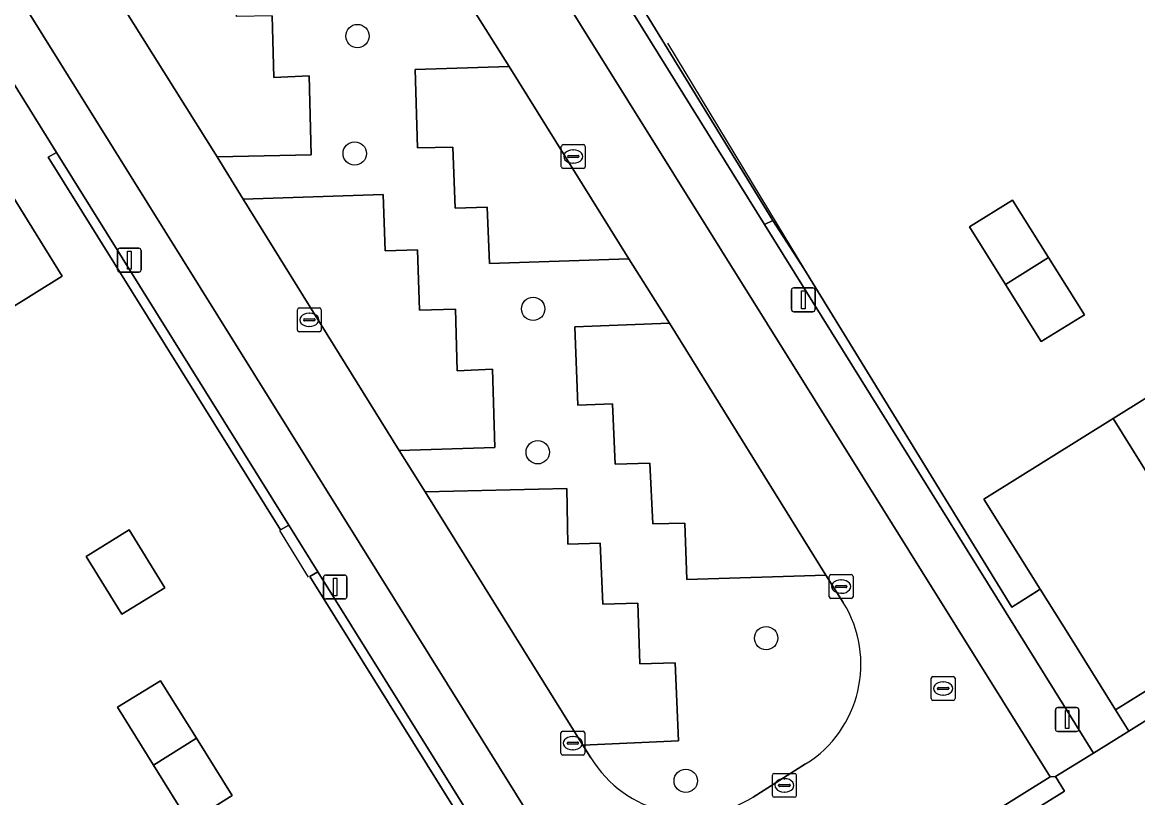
# Model space of a CAD drawing. Extents: x 159279 to 160377, y 384531 to 385888.
# Drawn here: x 159471.52 to 159518.28, y 385429.79 to 385462.29 of the extents above; entities that cross this region are included whole.
import ezdxf

# ---------------------------------------------------------------- set-up
doc = ezdxf.new("R2010")
doc.units = 0
for name, color, linetype in [('IMGEO_Boom', 7, 'Continuous'), ('IMGEO_Erf', 7, 'Continuous'), ('IMGEO_Groenvoorziening', 7, 'Continuous'), ('IMGEO_Hek', 7, 'Continuous'), ('IMGEO_Kolk', 7, 'Continuous'), ('IMGEO_Lichtmast', 7, 'Continuous'), ('IMGEO_Pand', 7, 'Continuous'), ('IMGEO_Parkeervlak_open', 7, 'Continuous'), ('IMGEO_Rijbaan_lokaal_open', 7, 'Continuous'), ('IMGEO_Rioolput', 7, 'Continuous'), ('IMGEO_Voetgangersgebied_open', 7, 'Continuous'), ('IMGEO_Voetpad_open', 7, 'Continuous')]:
    doc.layers.add(name, color=color, linetype=linetype)

msp = doc.modelspace()

# ---------------------------------------------------------------- linework, layer by layer
at = {"layer": 'IMGEO_Boom'}
for centre in [(159485.573, 385461.714), (159485.457, 385456.792), (159492.937, 385450.28), (159493.131, 385444.272), (159502.705, 385436.482), (159499.334, 385430.502)]:
    msp.add_circle(centre, 0.489, dxfattribs=at)
at = {"layer": 'IMGEO_Erf'}
for points in [[(159522.68, 385481.125), (159518.033, 385478.228), (159513.386, 385475.331), (159508.739, 385472.434), (159504.092, 385469.537), (159499.445, 385466.64), (159497.464, 385469.836), (159494.434, 385467.936), (159502.981, 385453.986), (159504.281, 385451.976), (159513.012, 385437.783), (159514.193, 385438.536), (159511.833, 385442.303), (159517.256, 385445.685), (159522.68, 385449.068)], [(159495.539, 385419.868), (159483.57, 385439.063), (159483.915, 385439.265), (159482.696, 385441.219), (159482.353, 385441.014), (159472.612, 385456.634), (159472.956, 385456.839), (159469.269, 385462.751), (159467.037, 385461.38), (159467.629, 385460.452), (159467.679, 385460.483), (159469.982, 385456.822), (159473.188, 385451.652), (159468.543, 385448.759), (159463.899, 385445.865), (159459.254, 385442.972), (159454.61, 385440.079), (159449.965, 385437.186), (159445.321, 385434.292)], [(159520.673, 385435.541), (159517.348, 385433.478), (159517.909, 385432.576), (159554.727, 385455.568)]]:
    msp.add_lwpolyline(points, dxfattribs=at)
for points in [[(159516.05, 385450.026), (159514.238, 385448.914), (159512.742, 385451.302), (159511.227, 385453.722), (159513.031, 385454.836), (159514.541, 385452.431)], [(159474.199, 385439.904), (159475.996, 385441.024), (159477.501, 385438.593), (159475.697, 385437.48)], [(159477.019, 385431.164), (159475.51, 385433.586), (159477.319, 385434.692), (159478.819, 385432.287), (159480.32, 385429.882), (159478.521, 385428.753)]]:
    msp.add_lwpolyline(points, close=True, dxfattribs=at)
at = {"layer": 'IMGEO_Groenvoorziening'}
for points in [[(159494.434, 385467.936), (159493.824, 385468.932), (159493.395, 385468.673), (159502.638, 385453.818), (159502.981, 385453.986)], [(159472.956, 385456.839), (159472.612, 385456.634), (159482.353, 385441.014), (159482.696, 385441.219)], [(159515.42, 385436.578), (159514.193, 385438.536), (159513.012, 385437.783), (159504.281, 385451.976), (159502.981, 385453.986), (159502.638, 385453.818), (159516.428, 385431.657), (159517.909, 385432.576), (159517.348, 385433.478)], [(159483.915, 385439.265), (159483.57, 385439.063), (159495.539, 385419.868), (159495.878, 385420.08)], [(159514.838, 385430.685), (159514.611, 385430.669), (159498.163, 385420.418), (159498.033, 385420.233), (159498.164, 385420.032), (159498.421, 385419.623), (159515.214, 385430.074)]]:
    msp.add_lwpolyline(points, close=True, dxfattribs=at)
for points in [[(159491.93, 385460.435), (159490.22, 385463.165)], [(159481.998, 385462.56), (159482.067, 385459.978), (159483.552, 385460.041), (159483.636, 385456.735), (159479.691, 385456.656), (159480.781, 385454.871), (159486.65, 385455.074), (159486.736, 385452.715), (159488.092, 385452.76), (159488.176, 385450.22), (159489.677, 385450.261), (159489.748, 385447.681), (159491.23, 385447.747), (159491.337, 385444.471), (159487.326, 385444.349), (159488.415, 385442.615), (159494.354, 385442.756), (159494.395, 385440.415), (159495.755, 385440.458), (159495.864, 385437.904), (159497.328, 385437.941), (159497.415, 385435.408), (159498.89, 385435.443), (159499.032, 385432.179), (159495.028, 385431.996), (159495.36, 385431.466)], [(159505.941, 385437.976), (159505.216, 385439.117), (159499.375, 385438.945), (159499.293, 385441.306), (159497.95, 385441.267), (159497.836, 385443.808), (159496.372, 385443.773), (159496.27, 385446.302), (159494.806, 385446.251), (159494.691, 385449.521), (159498.649, 385449.678), (159496.95, 385452.379), (159491.111, 385452.177), (159491.009, 385454.548), (159489.669, 385454.506), (159489.57, 385457.063), (159488.096, 385457.027), (159487.994, 385460.316), (159491.93, 385460.435)], [(159502.164, 385429.818), (159504.362, 385431.207)]]:
    msp.add_lwpolyline(points, dxfattribs=at)
for centre, radius, start, end in [((159501.757, 385435.383), 4.922, 301.9535, 31.7854), ((159499.586, 385434.044), 4.95, 211.3872, 301.382)]:
    msp.add_arc(centre, radius, start, end, dxfattribs=at)
at = {"layer": 'IMGEO_Hek'}
for points in [[(159498.577, 385461.411), (159503.167, 385453.815), (159504.281, 385451.976)], [(159504.281, 385451.976), (159513.012, 385437.783), (159514.065, 385438.454)], [(159483.519, 385439.033), (159482.324, 385440.997)]]:
    msp.add_lwpolyline(points, dxfattribs=at)
at = {"layer": 'IMGEO_Kolk'}
for p, q in [((159494.12, 385456.239), (159494.12, 385457.091)), ((159494.195, 385457.165), (159495.047, 385457.165)), ((159495.121, 385457.091), (159495.121, 385456.239)), ((159494.379, 385456.659), (159494.379, 385456.671)), ((159494.817, 385456.622), (159494.419, 385456.622)), ((159494.422, 385456.708), (159494.82, 385456.708)), ((159494.608, 385456.945), (159494.633, 385456.945)), ((159494.863, 385456.671), (159494.863, 385456.659)), ((159495.047, 385456.165), (159494.195, 385456.165)), ((159494.631, 385456.385), (159494.606, 385456.385)), ((159483.055, 385449.394), (159483.055, 385450.246)), ((159483.13, 385450.32), (159483.982, 385450.32)), ((159483.543, 385450.1), (159483.568, 385450.1)), ((159484.056, 385450.246), (159484.056, 385449.394)), ((159483.314, 385449.814), (159483.314, 385449.826)), ((159483.752, 385449.777), (159483.354, 385449.777)), ((159483.357, 385449.863), (159483.755, 385449.863)), ((159483.566, 385449.54), (159483.541, 385449.54)), ((159483.798, 385449.826), (159483.798, 385449.814)), ((159483.982, 385449.32), (159483.13, 385449.32)), ((159505.35, 385438.217), (159505.35, 385439.069)), ((159505.425, 385439.143), (159506.277, 385439.143)), ((159505.838, 385438.923), (159505.863, 385438.923)), ((159506.351, 385439.069), (159506.351, 385438.217)), ((159505.609, 385438.637), (159505.609, 385438.649)), ((159506.047, 385438.6), (159505.649, 385438.6)), ((159505.652, 385438.686), (159506.05, 385438.686)), ((159505.861, 385438.363), (159505.836, 385438.363)), ((159506.093, 385438.649), (159506.093, 385438.637)), ((159506.277, 385438.143), (159505.425, 385438.143)), ((159494.103, 385431.654), (159494.103, 385432.506)), ((159494.178, 385432.58), (159495.03, 385432.58)), ((159494.591, 385432.36), (159494.616, 385432.36)), ((159495.104, 385432.506), (159495.104, 385431.654)), ((159494.362, 385432.074), (159494.362, 385432.086)), ((159494.8, 385432.037), (159494.402, 385432.037)), ((159494.405, 385432.123), (159494.803, 385432.123)), ((159494.614, 385431.8), (159494.589, 385431.8)), ((159494.846, 385432.086), (159494.846, 385432.074)), ((159495.03, 385431.58), (159494.178, 385431.58)), ((159503.046, 385430.811), (159503.898, 385430.811)), ((159502.971, 385429.885), (159502.971, 385430.737)), ((159503.273, 385430.354), (159503.671, 385430.354)), ((159503.459, 385430.591), (159503.484, 385430.591)), ((159503.972, 385430.737), (159503.972, 385429.885)), ((159503.23, 385430.305), (159503.23, 385430.317)), ((159503.668, 385430.268), (159503.27, 385430.268)), ((159503.482, 385430.031), (159503.457, 385430.031)), ((159503.714, 385430.317), (159503.714, 385430.305)), ((159503.898, 385429.811), (159503.046, 385429.811))]:
    msp.add_line(p, q, dxfattribs=at)
for points in [[(159494.12, 385456.239), (159494.12, 385457.091)], [(159494.195, 385457.165), (159495.047, 385457.165)], [(159495.121, 385457.091), (159495.121, 385456.239)], [(159495.047, 385456.165), (159494.195, 385456.165)], [(159483.055, 385449.394), (159483.055, 385450.246)], [(159483.13, 385450.32), (159483.982, 385450.32)], [(159484.056, 385450.246), (159484.056, 385449.394)], [(159483.982, 385449.32), (159483.13, 385449.32)], [(159505.35, 385438.217), (159505.35, 385439.069)], [(159505.425, 385439.143), (159506.277, 385439.143)], [(159506.351, 385439.069), (159506.351, 385438.217)], [(159506.277, 385438.143), (159505.425, 385438.143)], [(159494.103, 385431.654), (159494.103, 385432.506)], [(159494.178, 385432.58), (159495.03, 385432.58)], [(159495.104, 385432.506), (159495.104, 385431.654)], [(159495.03, 385431.58), (159494.178, 385431.58)], [(159503.046, 385430.811), (159503.898, 385430.811)], [(159502.971, 385429.885), (159502.971, 385430.737)], [(159503.972, 385430.737), (159503.972, 385429.885)], [(159503.898, 385429.811), (159503.046, 385429.811)]]:
    msp.add_lwpolyline(points, dxfattribs=at)
for centre, radius, start, end in [((159494.197, 385457.089), 0.0765, 91.552, 178.448), ((159494.197, 385457.089), 0.0765, 91.552, 178.448), ((159495.045, 385457.089), 0.0765, 1.552, 88.448), ((159495.045, 385457.089), 0.0765, 1.552, 88.448), ((159494.419, 385456.668), 0.0403, 85.8775, 175.7526), ((159494.416, 385456.658), 0.0366, 178.938, 274.7102), ((159494.82, 385456.665), 0.043, 264.8664, 352.4533), ((159494.824, 385456.67), 0.0386, 1.7309, 96.639), ((159494.197, 385456.241), 0.0765, 181.552, 268.448), ((159494.197, 385456.241), 0.0765, 181.552, 268.448), ((159495.045, 385456.241), 0.0765, 271.552, 358.448), ((159495.045, 385456.241), 0.0765, 271.552, 358.448), ((159483.132, 385450.244), 0.0765, 91.552, 178.448), ((159483.132, 385450.244), 0.0765, 91.552, 178.448), ((159483.98, 385450.244), 0.0765, 1.552, 88.448), ((159483.98, 385450.244), 0.0765, 1.552, 88.448), ((159483.354, 385449.823), 0.0403, 85.8775, 175.7526), ((159483.351, 385449.813), 0.0366, 178.938, 274.7102), ((159483.755, 385449.82), 0.043, 264.8664, 352.4533), ((159483.759, 385449.825), 0.0386, 1.7309, 96.639), ((159483.132, 385449.396), 0.0765, 181.552, 268.448), ((159483.132, 385449.396), 0.0765, 181.552, 268.448), ((159483.98, 385449.396), 0.0765, 271.552, 358.448), ((159483.98, 385449.396), 0.0765, 271.552, 358.448), ((159505.427, 385439.067), 0.0765, 91.552, 178.448), ((159505.427, 385439.067), 0.0765, 91.552, 178.448), ((159506.275, 385439.067), 0.0765, 1.552, 88.448), ((159506.275, 385439.067), 0.0765, 1.552, 88.448), ((159505.649, 385438.646), 0.0403, 85.8775, 175.7526), ((159505.646, 385438.636), 0.0366, 178.938, 274.7102), ((159506.05, 385438.643), 0.043, 264.8664, 352.4533), ((159506.054, 385438.648), 0.0386, 1.7309, 96.639), ((159505.427, 385438.219), 0.0765, 181.552, 268.448), ((159505.427, 385438.219), 0.0765, 181.552, 268.448), ((159506.275, 385438.219), 0.0765, 271.552, 358.448), ((159506.275, 385438.219), 0.0765, 271.552, 358.448), ((159494.18, 385432.504), 0.0765, 91.552, 178.448), ((159494.18, 385432.504), 0.0765, 91.552, 178.448), ((159495.028, 385432.504), 0.0765, 1.552, 88.448), ((159495.028, 385432.504), 0.0765, 1.552, 88.448), ((159494.402, 385432.083), 0.0403, 85.8775, 175.7526), ((159494.399, 385432.073), 0.0366, 178.938, 274.7102), ((159494.803, 385432.08), 0.043, 264.8664, 352.4533), ((159494.807, 385432.085), 0.0386, 1.7309, 96.639), ((159494.18, 385431.656), 0.0765, 181.552, 268.448), ((159494.18, 385431.656), 0.0765, 181.552, 268.448), ((159495.028, 385431.656), 0.0765, 271.552, 358.448), ((159495.028, 385431.656), 0.0765, 271.552, 358.448), ((159503.048, 385430.735), 0.0765, 91.552, 178.448), ((159503.048, 385430.735), 0.0765, 91.552, 178.448), ((159503.896, 385430.735), 0.0765, 1.552, 88.448), ((159503.896, 385430.735), 0.0765, 1.552, 88.448), ((159503.27, 385430.314), 0.0403, 85.8775, 175.7526), ((159503.675, 385430.316), 0.0386, 1.7309, 96.639), ((159503.048, 385429.887), 0.0765, 181.552, 268.448), ((159503.048, 385429.887), 0.0765, 181.552, 268.448), ((159503.267, 385430.304), 0.0366, 178.938, 274.7102), ((159503.671, 385430.311), 0.043, 264.8664, 352.4533), ((159503.896, 385429.887), 0.0765, 271.552, 358.448), ((159503.896, 385429.887), 0.0765, 271.552, 358.448)]:
    msp.add_arc(centre, radius, start, end, dxfattribs=at)
for centre, major_axis, ratio, start_param, end_param in [((159494.607, 385456.665), (-0.387, 0.002), 0.722429, 4.712389, 7.853982), ((159494.632, 385456.665), (-0.39, 0.002), 0.717154, 1.570796, 4.712389), ((159483.542, 385449.82), (-0.387, 0.002), 0.722429, 4.712389, 7.853982), ((159483.567, 385449.82), (-0.39, 0.002), 0.717154, 1.570796, 4.712389), ((159505.837, 385438.643), (-0.387, 0.002), 0.722429, 4.712389, 7.853982), ((159505.862, 385438.643), (-0.39, 0.002), 0.717154, 1.570796, 4.712389), ((159494.59, 385432.08), (-0.387, 0.002), 0.722429, 4.712389, 7.853982), ((159494.615, 385432.08), (-0.39, 0.002), 0.717154, 1.570796, 4.712389), ((159503.458, 385430.311), (-0.387, 0.002), 0.722429, 4.712389, 7.853982), ((159503.483, 385430.311), (-0.39, 0.002), 0.717154, 1.570796, 4.712389)]:
    msp.add_ellipse(centre, major_axis=major_axis, ratio=ratio, start_param=start_param, end_param=end_param, dxfattribs=at)
at = {"layer": 'IMGEO_Lichtmast'}
for p, q in [((159475.614, 385452.821), (159476.404, 385452.821)), ((159476.404, 385452.821), (159475.614, 385452.821)), ((159475.514, 385451.921), (159475.514, 385452.721)), ((159475.514, 385452.721), (159475.514, 385451.921)), ((159476.504, 385452.721), (159476.504, 385451.921)), ((159476.504, 385451.921), (159476.504, 385452.721)), ((159476.404, 385451.821), (159475.614, 385451.821)), ((159475.614, 385451.821), (159476.404, 385451.821)), ((159503.768, 385450.261), (159503.768, 385451.061)), ((159503.768, 385451.061), (159503.768, 385450.261)), ((159503.868, 385451.161), (159504.658, 385451.161)), ((159504.658, 385451.161), (159503.868, 385451.161)), ((159504.758, 385451.061), (159504.758, 385450.261)), ((159504.758, 385450.261), (159504.758, 385451.061)), ((159504.658, 385450.161), (159503.868, 385450.161)), ((159503.868, 385450.161), (159504.658, 385450.161)), ((159484.144, 385438.224), (159484.144, 385439.024)), ((159484.144, 385439.024), (159484.144, 385438.224)), ((159484.244, 385439.124), (159485.034, 385439.124)), ((159485.034, 385439.124), (159484.244, 385439.124)), ((159485.134, 385439.024), (159485.134, 385438.224)), ((159485.134, 385438.224), (159485.134, 385439.024)), ((159485.034, 385438.124), (159484.244, 385438.124)), ((159484.244, 385438.124), (159485.034, 385438.124)), ((159514.831, 385432.67), (159514.831, 385433.47)), ((159514.831, 385433.47), (159514.831, 385432.67)), ((159514.931, 385433.57), (159515.721, 385433.57)), ((159515.721, 385433.57), (159514.931, 385433.57)), ((159515.821, 385433.47), (159515.821, 385432.67)), ((159515.821, 385432.67), (159515.821, 385433.47)), ((159515.721, 385432.57), (159514.931, 385432.57)), ((159514.931, 385432.57), (159515.721, 385432.57))]:
    msp.add_line(p, q, dxfattribs=at)
for points in [[(159475.934, 385452.696), (159476.084, 385452.696), (159476.084, 385451.946), (159475.934, 385451.946), (159475.934, 385452.696)], [(159504.188, 385451.036), (159504.338, 385451.036), (159504.338, 385450.286), (159504.188, 385450.286), (159504.188, 385451.036)], [(159484.564, 385438.999), (159484.714, 385438.999), (159484.714, 385438.249), (159484.564, 385438.249), (159484.564, 385438.999)], [(159515.251, 385433.445), (159515.401, 385433.445), (159515.401, 385432.695), (159515.251, 385432.695), (159515.251, 385433.445)]]:
    msp.add_lwpolyline(points, dxfattribs=at)
for centre, start, end in [((159475.614, 385452.721), 90, 180), ((159475.614, 385452.721), 90, 180), ((159476.404, 385452.721), 0, 90), ((159476.404, 385452.721), 360, 90), ((159475.614, 385451.921), 180, 270), ((159475.614, 385451.921), 180, 270), ((159476.404, 385451.921), 270, 0), ((159476.404, 385451.921), 270, 0), ((159503.868, 385451.061), 90, 180), ((159503.868, 385451.061), 90, 180), ((159504.658, 385451.061), 0, 90), ((159504.658, 385451.061), 360, 90), ((159503.868, 385450.261), 180, 270), ((159503.868, 385450.261), 180, 270), ((159504.658, 385450.261), 270, 0), ((159504.658, 385450.261), 270, 0), ((159484.244, 385439.024), 90, 180), ((159484.244, 385439.024), 90, 180), ((159485.034, 385439.024), 0, 90), ((159485.034, 385439.024), 360, 90), ((159484.244, 385438.224), 180, 270), ((159484.244, 385438.224), 180, 270), ((159485.034, 385438.224), 270, 0), ((159485.034, 385438.224), 270, 0), ((159514.931, 385433.47), 90, 180), ((159514.931, 385433.47), 90, 180), ((159515.721, 385433.47), 0, 90), ((159515.721, 385433.47), 360, 90), ((159514.931, 385432.67), 180, 270), ((159514.931, 385432.67), 180, 270), ((159515.721, 385432.67), 270, 0), ((159515.721, 385432.67), 270, 0)]:
    msp.add_arc(centre, 0.1, start, end, dxfattribs=at)
at = {"layer": 'IMGEO_Pand'}
for points in [[(159469.982, 385456.822), (159467.679, 385460.483), (159467.629, 385460.452), (159465.127, 385458.891), (159464.949, 385459.171), (159464.697, 385459.025), (159464.887, 385458.729), (159463.047, 385457.582), (159468.543, 385448.759), (159473.188, 385451.652)], [(159513.031, 385454.836), (159511.227, 385453.722), (159512.742, 385451.302), (159514.541, 385452.431)], [(159514.541, 385452.431), (159512.742, 385451.302), (159514.238, 385448.914), (159516.05, 385450.026)], [(159522.68, 385449.068), (159517.256, 385445.685), (159522.767, 385436.849), (159524.909, 385438.196), (159525.08, 385437.902), (159525.354, 385438.062), (159525.188, 385438.36), (159526.026, 385438.887), (159528.186, 385440.239)], [(159517.256, 385445.685), (159511.833, 385442.303), (159514.193, 385438.536), (159515.42, 385436.578), (159517.348, 385433.478), (159520.673, 385435.541), (159520.847, 385435.26), (159521.129, 385435.418), (159520.964, 385435.714), (159522.767, 385436.849)], [(159474.199, 385439.904), (159475.697, 385437.48), (159477.501, 385438.593), (159475.996, 385441.024)], [(159477.319, 385434.692), (159475.51, 385433.586), (159477.019, 385431.164), (159478.819, 385432.287)], [(159478.819, 385432.287), (159477.019, 385431.164), (159478.521, 385428.753), (159480.32, 385429.882)]]:
    msp.add_lwpolyline(points, close=True, dxfattribs=at)
at = {"layer": 'IMGEO_Parkeervlak_open'}
for points in [[(159473.059, 385467.235), (159479.691, 385456.656), (159483.636, 385456.735), (159483.552, 385460.041), (159482.067, 385459.978), (159481.998, 385462.56), (159480.509, 385462.528), (159480.425, 385465.063), (159479.029, 385465.028), (159478.968, 385467.388)], [(159491.93, 385460.435), (159487.994, 385460.316), (159488.096, 385457.027), (159489.57, 385457.063), (159489.669, 385454.506), (159491.009, 385454.548), (159491.111, 385452.177), (159496.95, 385452.379)], [(159480.781, 385454.871), (159487.326, 385444.349), (159491.337, 385444.471), (159491.23, 385447.747), (159489.748, 385447.681), (159489.677, 385450.261), (159488.176, 385450.22), (159488.092, 385452.76), (159486.736, 385452.715), (159486.65, 385455.074)], [(159498.649, 385449.678), (159494.691, 385449.521), (159494.806, 385446.251), (159496.27, 385446.302), (159496.372, 385443.773), (159497.836, 385443.808), (159497.95, 385441.267), (159499.293, 385441.306), (159499.375, 385438.945), (159505.216, 385439.117)], [(159488.415, 385442.615), (159495.028, 385431.996), (159499.032, 385432.179), (159498.89, 385435.443), (159497.415, 385435.408), (159497.328, 385437.941), (159495.864, 385437.904), (159495.755, 385440.458), (159494.395, 385440.415), (159494.354, 385442.756)]]:
    msp.add_lwpolyline(points, close=True, dxfattribs=at)
at = {"layer": 'IMGEO_Rijbaan_lokaal_open'}
for points in [[(159468.661, 385467.705), (159498.163, 385420.418), (159514.611, 385430.669), (159485.055, 385477.992)], [(159482.766, 385475.139), (159483.445, 385474.043), (159484.527, 385472.292), (159485.201, 385471.201), (159490.22, 385463.165), (159491.93, 385460.435), (159496.95, 385452.379), (159498.649, 385449.678), (159505.216, 385439.117), (159505.941, 385437.976)], [(159495.36, 385431.466), (159495.028, 385431.996), (159488.415, 385442.615), (159487.326, 385444.349), (159480.781, 385454.871), (159479.691, 385456.656), (159473.059, 385467.235), (159472.923, 385467.464), (159472.251, 385468.543)], [(159504.362, 385431.207), (159502.164, 385429.818)]]:
    msp.add_lwpolyline(points, dxfattribs=at)
for centre, radius, start, end in [((159501.757, 385435.383), 4.922, 301.9535, 31.7854), ((159499.586, 385434.044), 4.95, 211.3872, 301.382)]:
    msp.add_arc(centre, radius, start, end, dxfattribs=at)
at = {"layer": 'IMGEO_Rioolput'}
for p, q in [((159509.626, 385433.946), (159509.626, 385434.798)), ((159509.701, 385434.872), (159510.553, 385434.872)), ((159510.114, 385434.652), (159510.139, 385434.652)), ((159510.627, 385434.798), (159510.627, 385433.946)), ((159509.885, 385434.366), (159509.885, 385434.378)), ((159510.323, 385434.329), (159509.925, 385434.329)), ((159509.928, 385434.415), (159510.326, 385434.415)), ((159510.137, 385434.092), (159510.112, 385434.092)), ((159510.369, 385434.378), (159510.369, 385434.366)), ((159510.553, 385433.872), (159509.701, 385433.872))]:
    msp.add_line(p, q, dxfattribs=at)
for points in [[(159509.626, 385433.946), (159509.626, 385434.798)], [(159509.701, 385434.872), (159510.553, 385434.872)], [(159510.627, 385434.798), (159510.627, 385433.946)], [(159510.553, 385433.872), (159509.701, 385433.872)]]:
    msp.add_lwpolyline(points, dxfattribs=at)
for centre, radius, start, end in [((159509.703, 385434.796), 0.0765, 91.552, 178.448), ((159509.703, 385434.796), 0.0765, 91.552, 178.448), ((159510.551, 385434.796), 0.0765, 1.552, 88.448), ((159510.551, 385434.796), 0.0765, 1.552, 88.448), ((159509.925, 385434.375), 0.0403, 85.8775, 175.7526), ((159509.922, 385434.365), 0.0366, 178.938, 274.7102), ((159510.326, 385434.372), 0.043, 264.8664, 352.4533), ((159510.33, 385434.377), 0.0386, 1.7309, 96.639), ((159509.703, 385433.948), 0.0765, 181.552, 268.448), ((159509.703, 385433.948), 0.0765, 181.552, 268.448), ((159510.551, 385433.948), 0.0765, 271.552, 358.448), ((159510.551, 385433.948), 0.0765, 271.552, 358.448)]:
    msp.add_arc(centre, radius, start, end, dxfattribs=at)
for centre, major_axis, ratio, start_param, end_param in [((159510.113, 385434.372), (-0.387, 0.002), 0.722429, 4.712389, 7.853982), ((159510.138, 385434.372), (-0.39, 0.002), 0.717154, 1.570796, 4.712389)]:
    msp.add_ellipse(centre, major_axis=major_axis, ratio=ratio, start_param=start_param, end_param=end_param, dxfattribs=at)
at = {"layer": 'IMGEO_Voetgangersgebied_open'}
msp.add_lwpolyline([(159610.606, 385490.161), (159581.215, 385471.84), (159562.476, 385460.205), (159559.109, 385464.339), (159555.014, 385461.895), (159557.513, 385457.895), (159558.052, 385458.249), (159558.222, 385457.99), (159556.701, 385456.991), (159556.884, 385456.695), (159556.625, 385456.528), (159556.521, 385456.688), (159554.727, 385455.568), (159517.909, 385432.576), (159516.428, 385431.657), (159514.838, 385430.685), (159515.214, 385430.074), (159498.421, 385419.623)], dxfattribs=at)
at = {"layer": 'IMGEO_Voetpad_open'}
for points in [[(159485.055, 385477.992), (159514.611, 385430.669), (159514.838, 385430.685), (159516.428, 385431.657), (159502.638, 385453.818), (159493.395, 385468.673)], [(159498.163, 385420.418), (159468.661, 385467.705)], [(159469.269, 385462.751), (159472.956, 385456.839), (159482.696, 385441.219), (159483.915, 385439.265), (159495.878, 385420.08)]]:
    msp.add_lwpolyline(points, dxfattribs=at)

doc.saveas('drawing.dxf')
